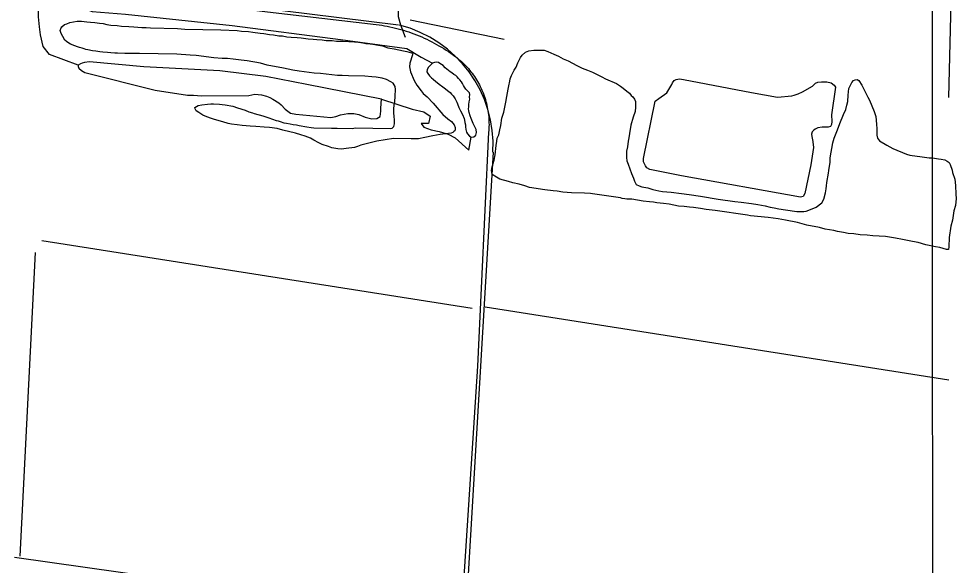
# Model space of a CAD drawing. Extents: x 3279314 to 3317160, y 734079 to 759431.
# Drawn here: x 3289732 to 3291368, y 742973 to 743926 of the extents above; entities that cross this region are included whole.
import ezdxf

# ---------------------------------------------------------------- set-up
doc = ezdxf.new("R2010")
doc.units = 0
for name, color, linetype in [('V-GRID-MAJR', 7, 'Continuous'), ('V-ROAD-CNTR', 7, 'Continuous'), ('V-SITE-VEGE', 7, 'Continuous'), ('V-TOPO-SHOR', 7, 'Continuous')]:
    doc.layers.add(name, color=color, linetype=linetype)

msp = doc.modelspace()

# ---------------------------------------------------------------- linework, layer by layer
at = {"layer": 'V-GRID-MAJR'}
msp.add_spline([(3291328, 739459.9), (3291326.2, 745519.1), (3291324.4, 751580.9), (3291322.7, 757642.8), (3291322.7, 757645.4)], degree=3, dxfattribs=at)
at = {"layer": 'V-ROAD-CNTR'}
for points in [[(3290407.2, 743893.5), (3290398.9, 743914.8), (3290395.2, 743929.9), (3290394.7, 743945), (3290396.9, 743959.2), (3290400.8, 743976.2), (3290408.3, 743998.3), (3290426, 744032.9), (3290441.9, 744056), (3290463.4, 744084.6), (3290474.1, 744102.3), (3290485.2, 744128.2), (3290518.7, 744260.5)], [(3291355.2, 743789), (3291359.7, 743979.4), (3291367.8, 744093.5)], [(3289784, 743998.1), (3289912.1, 743970.3), (3290166.3, 743938.3), (3290356.2, 743916.4)], [(3289784, 743998.1), (3289912.1, 743970.3), (3290166.3, 743938.3), (3290356.2, 743916.4)], [(3290394.9, 743915.1), (3289835.1, 743984.6)], [(3290356.2, 743916.4), (3290361, 743915.8), (3290365.8, 743915), (3290370.6, 743914.2), (3290375.3, 743913.3), (3290380.1, 743912.3), (3290384.8, 743911.2), (3290389.5, 743910.1), (3290394.2, 743908.9), (3290398.9, 743907.6), (3290403.5, 743906.2), (3290408.2, 743904.8), (3290412.8, 743903.2), (3290417.3, 743901.6), (3290421.9, 743900), (3290426.4, 743898.2), (3290430.9, 743896.4), (3290435.4, 743894.5), (3290439.8, 743892.5), (3290444.2, 743890.5), (3290448.6, 743888.4), (3290452.9, 743886.2), (3290457.2, 743883.9), (3290461.4, 743881.6), (3290465.6, 743879.2), (3290469.8, 743876.7), (3290473.9, 743874.2), (3290478, 743871.6), (3290482.1, 743868.9), (3290486.1, 743866.2), (3290488.8, 743864.2)], [(3290356.2, 743916.4), (3290361, 743915.8), (3290365.8, 743915), (3290370.6, 743914.2), (3290375.3, 743913.3), (3290380.1, 743912.3), (3290384.8, 743911.2), (3290389.5, 743910.1), (3290394.2, 743908.9), (3290398.9, 743907.6), (3290403.5, 743906.2), (3290408.2, 743904.8), (3290412.8, 743903.2), (3290417.3, 743901.6), (3290421.9, 743900), (3290426.4, 743898.2), (3290430.9, 743896.4), (3290435.4, 743894.5), (3290439.8, 743892.5), (3290444.2, 743890.5), (3290448.6, 743888.4), (3290452.9, 743886.2), (3290457.2, 743883.9), (3290461.4, 743881.6), (3290465.6, 743879.2), (3290469.8, 743876.7), (3290473.9, 743874.2), (3290478, 743871.6), (3290482.1, 743868.9), (3290486.1, 743866.2), (3290488.8, 743864.2)], [(3290488.8, 743864.2), (3290491.6, 743862.3), (3290494.4, 743860.2), (3290497.1, 743858.1), (3290499.7, 743856), (3290502.4, 743853.7), (3290504.9, 743851.4), (3290507.4, 743849.1), (3290509.9, 743846.7), (3290512.3, 743844.2), (3290514.6, 743841.7), (3290516.9, 743839.2), (3290519.1, 743836.5), (3290521.3, 743833.9), (3290523.4, 743831.1), (3290525.4, 743828.4), (3290527.3, 743825.5), (3290529.2, 743822.7), (3290531.1, 743819.8), (3290532.8, 743816.8), (3290534.5, 743813.8), (3290536.2, 743810.8), (3290537.7, 743807.8), (3290539.2, 743804.7), (3290540.6, 743801.5), (3290541.9, 743798.4), (3290543.2, 743795.2), (3290544.4, 743791.9), (3290545.5, 743788.7), (3290546.5, 743785.4), (3290547.5, 743782.1), (3290548.4, 743778.8), (3290549.2, 743775.5), (3290549.9, 743772.1), (3290550.5, 743768.7), (3290551.1, 743765.4), (3290551.6, 743762), (3290552, 743758.5), (3290552.3, 743755.1), (3290552.6, 743751.7), (3290552.8, 743748.3), (3290552.8, 743744.8), (3290552.9, 743741.4), (3290552.8, 743738), (3290552.6, 743734.5), (3290552.4, 743731.1), (3290552.2, 743728.3)], [(3290488.8, 743864.2), (3290491.6, 743862.3), (3290494.4, 743860.2), (3290497.1, 743858.1), (3290499.7, 743856), (3290502.4, 743853.7), (3290504.9, 743851.4), (3290507.4, 743849.1), (3290509.9, 743846.7), (3290512.3, 743844.2), (3290514.6, 743841.7), (3290516.9, 743839.2), (3290519.1, 743836.5), (3290521.3, 743833.9), (3290523.4, 743831.1), (3290525.4, 743828.4), (3290527.3, 743825.5), (3290529.2, 743822.7), (3290531.1, 743819.8), (3290532.8, 743816.8), (3290534.5, 743813.8), (3290536.2, 743810.8), (3290537.7, 743807.8), (3290539.2, 743804.7), (3290540.6, 743801.5), (3290541.9, 743798.4), (3290543.2, 743795.2), (3290544.4, 743791.9), (3290545.5, 743788.7), (3290546.5, 743785.4), (3290547.5, 743782.1), (3290548.4, 743778.8), (3290549.2, 743775.5), (3290549.9, 743772.1), (3290550.5, 743768.7), (3290551.1, 743765.4), (3290551.6, 743762), (3290552, 743758.5), (3290552.3, 743755.1), (3290552.6, 743751.7), (3290552.8, 743748.3), (3290552.8, 743744.8), (3290552.9, 743741.4), (3290552.8, 743738), (3290552.6, 743734.5), (3290552.4, 743731.1), (3290552.2, 743728.3)], [(3290552.2, 743728.3), (3290532.8, 743319.8), (3290500, 742817.7), (3290480.8, 742467.8)], [(3290552.2, 743728.3), (3290532.8, 743319.8), (3290500, 742817.7), (3290480.8, 742467.8)], [(3290497.2, 742622.2), (3290560.6, 743693.2)]]:
    msp.add_lwpolyline(points, dxfattribs=at)
msp.add_arc((3290343.9, 743705.4), 216.2, 356.7575, 75.8948, dxfattribs=at)
at = {"layer": 'V-SITE-VEGE'}
for points in [[(3290247.4, 743735.7), (3290278.1, 743735.2), (3290288.1, 743735.5), (3290314.1, 743735), (3290320.2, 743735.8), (3290380.3, 743734.8), (3290384.1, 743735.2), (3290387, 743738.4), (3290388, 743742.7), (3290388.1, 743749.7), (3290387.3, 743755.4), (3290386.9, 743762.1), (3290387, 743768.2), (3290387.6, 743775.8), (3290388.7, 743781.4), (3290389.3, 743791.3), (3290389.6, 743802.7), (3290389.2, 743807.9), (3290385.5, 743813.6), (3290381.8, 743816.1), (3290373.8, 743820.5), (3290366.3, 743822.5), (3290355.9, 743824.1), (3290348.3, 743824.7), (3290336.5, 743825.9), (3290307.7, 743826.4), (3290296.8, 743827.1), (3290288.3, 743827.2), (3290259, 743830.6), (3290247.7, 743831.3), (3290221.7, 743834.6), (3290210.4, 743836.7), (3290194.4, 743839.8), (3290166.1, 743845.5), (3290154.4, 743848.6), (3290130.8, 743852.8), (3290120.4, 743853.9), (3290106.3, 743856), (3290096.8, 743856.7), (3290087.4, 743856.9), (3290072.7, 743858.1), (3290042, 743861.9), (3290031.6, 743862.6), (3290008, 743864.4), (3289943.2, 743865.6), (3289929.1, 743865.4), (3289917.7, 743865.6), (3289905, 743866.3), (3289899.8, 743866.4), (3289893.1, 743867), (3289887.5, 743867.1), (3289879, 743868.2), (3289873.8, 743868.7), (3289867.2, 743869.8), (3289861, 743870.4), (3289853, 743872), (3289849.7, 743872.5), (3289846.4, 743874), (3289843.1, 743875), (3289838.4, 743876), (3289835.2, 743877.5), (3289830.5, 743879), (3289822.9, 743882), (3289819.7, 743883.4), (3289815.9, 743886.8), (3289813.1, 743888.8), (3289809.5, 743895.4), (3289806.2, 743900.7), (3289804.9, 743905.5), (3289806.4, 743910.2), (3289807.4, 743912), (3289812.2, 743916.2), (3289816.5, 743917.5), (3289821.7, 743919.8), (3289834.5, 743921.9), (3289842.1, 743921.8), (3289851.1, 743920.7), (3289857.7, 743920.6), (3289865.2, 743920), (3289873.3, 743918.4), (3289879.9, 743917.8), (3289886, 743916.3), (3289893.1, 743915.2), (3289904.4, 743914.5), (3289912, 743913.5), (3289924.7, 743912.8), (3289933.2, 743912.1), (3289946.9, 743910.9), (3289954.9, 743910.8), (3289962.5, 743910.2), (3290009.3, 743909.3), (3290022.1, 743908.2), (3290084.9, 743907), (3290113.3, 743905.6), (3290121.3, 743904.5), (3290133.1, 743903.8), (3290140.7, 743902.7), (3290153.9, 743901.1), (3290160, 743900.5), (3290169.9, 743898.9), (3290177, 743898.3)], [(3290177, 743898.3), (3290186.4, 743896.7), (3290192.6, 743896.6), (3290200.1, 743895), (3290207.7, 743894.4), (3290218.1, 743893.3), (3290225.2, 743892.7), (3290237.4, 743891), (3290245.9, 743890.9), (3290252.6, 743890.3), (3290262, 743889.2), (3290268.6, 743888.6), (3290279.5, 743888.4), (3290286.6, 743887.3), (3290297.9, 743887.1), (3290318.2, 743885.8), (3290321.5, 743885.7), (3290332.8, 743884.1), (3290338, 743883.1), (3290345.6, 743882.5)], [(3290345.6, 743882.5), (3290350.3, 743881.9), (3290360.2, 743880.3), (3290367.3, 743878.8), (3290376.2, 743875.8), (3290380, 743875.2), (3290387.5, 743873.7), (3290403.5, 743870.1), (3290409.7, 743869), (3290417.7, 743867), (3290420, 743866.5), (3290419.5, 743863.2), (3290415, 743848.6), (3290414.4, 743842.4), (3290416.1, 743833.9), (3290422.5, 743818.7), (3290427.1, 743810.5), (3290434.4, 743800.5), (3290438.1, 743795.7), (3290444.7, 743789.9), (3290455.3, 743778.8), (3290472.5, 743759.1), (3290480.9, 743751.4), (3290487.4, 743747), (3290492, 743741.3), (3290493.8, 743736.5), (3290493.8, 743733.2), (3290493.3, 743730.8), (3290491.3, 743729.4), (3290489.9, 743728), (3290486.6, 743726.7), (3290467.6, 743724.2), (3290454.8, 743722.1), (3290441, 743719), (3290429.6, 743716.8), (3290423.5, 743716.9), (3290417.3, 743716.6), (3290386.1, 743717.1), (3290357.2, 743712.5), (3290329.2, 743705.4), (3290323.4, 743703.6), (3290318.2, 743701.8), (3290303.5, 743699.7), (3290295.5, 743698.9), (3290289.3, 743699), (3290278.5, 743701.1), (3290272.8, 743703.1), (3290262, 743706.6), (3290255.9, 743709.6), (3290247, 743714.4), (3290241.4, 743717.9), (3290232, 743721.3), (3290224.5, 743723.4), (3290215.5, 743726.4), (3290193.4, 743732), (3290183.1, 743735), (3290169.8, 743736.7), (3290160.9, 743737.3), (3290145.8, 743738), (3290136.3, 743739.1), (3290122.1, 743739.9), (3290113.6, 743741), (3290103.7, 743742.1), (3290097.6, 743743.6), (3290088.7, 743746.2), (3290074.1, 743750.7), (3290068.9, 743752.2), (3290060.5, 743755.2), (3290053.4, 743758.1), (3290046.9, 743762.5), (3290042.2, 743765.4), (3290040.4, 743768.8), (3290039.9, 743771.6), (3290045.2, 743774.8), (3290051.8, 743776.1), (3290061.8, 743777.4), (3290067.5, 743777.8), (3290072.2, 743777.7), (3290082.6, 743777), (3290087.3, 743776.9), (3290092.5, 743775.9), (3290106.2, 743773.7), (3290114.2, 743770.8), (3290127.4, 743766.7), (3290133.9, 743763.8), (3290140, 743761.8), (3290143.3, 743760.8), (3290158.4, 743756.7), (3290168.7, 743753.2), (3290181.4, 743748.7), (3290185.2, 743748.2), (3290188.5, 743746.7), (3290195.1, 743744.7), (3290199.3, 743744.2), (3290205.9, 743742.6), (3290211.1, 743741.6), (3290217.2, 743741), (3290221.9, 743740), (3290235.1, 743737.8), (3290242.7, 743736.3), (3290247.4, 743735.7)], [(3291129.2, 743561.9), (3291107.1, 743566), (3291091.1, 743570.6), (3291070.3, 743574.8), (3291057.6, 743576.9), (3291039.7, 743579.6), (3291009, 743582.5), (3291003.8, 743583.5), (3290947.6, 743591.6), (3290931.6, 743593.3), (3290921.7, 743594.9), (3290909.4, 743596.6), (3290902.8, 743597.2), (3290893.4, 743598.8), (3290883.5, 743599.4), (3290867, 743602.5), (3290857.1, 743604.1), (3290845.7, 743604.8), (3290839.6, 743605.9), (3290833, 743606.5), (3290821.7, 743608.1), (3290802.3, 743611.3), (3290793.3, 743611.4), (3290790, 743612), (3290785.3, 743612.5), (3290782, 743613.5), (3290733.4, 743621), (3290730.1, 743621.1), (3290719.7, 743621.7), (3290697, 743622.2), (3290681.9, 743623.8), (3290671.6, 743625.4), (3290665, 743626), (3290650.3, 743627.7), (3290623.4, 743631.5), (3290615.4, 743634.5), (3290605.6, 743637.5), (3290594.7, 743640.1), (3290586.7, 743642.1), (3290571.7, 743646.6), (3290566.1, 743649.6), (3290558.1, 743654.5), (3290557.3, 743661.6), (3290558.3, 743667.7), (3290561.9, 743679.5), (3290563.5, 743688.9), (3290565.2, 743704.9), (3290566.7, 743712.5), (3290567.3, 743717.7), (3290569.8, 743723.8), (3290571.8, 743732.2), (3290573.4, 743739.8), (3290575.5, 743753), (3290578.5, 743763.3), (3290582.1, 743780.8), (3290583.7, 743790.7), (3290586.3, 743803.4), (3290587.4, 743809.1), (3290589.4, 743817.1), (3290590, 743821.3), (3290592, 743827.4), (3290596.9, 743836.8), (3290600.3, 743841.5), (3290603.2, 743849.5), (3290608.1, 743858.8), (3290611, 743862.6), (3290616.8, 743867.7), (3290622.5, 743870.4), (3290631.1, 743871.7), (3290649, 743871.3), (3290655.6, 743869.3), (3290665.9, 743864.4), (3290673.9, 743860.9), (3290682.4, 743856.5), (3290690.8, 743852.6), (3290706.3, 743844.8), (3290715.6, 743840.3), (3290724.6, 743836.4), (3290733.5, 743832.9), (3290741.4, 743829), (3290749.9, 743825.1), (3290756, 743821.6), (3290775.2, 743813.2), (3290782.2, 743808.4), (3290786.9, 743805), (3290793.4, 743799.7), (3290798.1, 743796.3), (3290800.9, 743792.4), (3290803.7, 743790), (3290806.9, 743785.7), (3290808.7, 743781.9), (3290808.5, 743772), (3290807.9, 743764.4), (3290804.4, 743754.5), (3290800.4, 743740.4), (3290797.8, 743725.8), (3290796.7, 743718.7), (3290795.6, 743712.6), (3290794.5, 743702.7), (3290793, 743695.2), (3290792.8, 743684.3)], [(3290870.7, 743623.8), (3290888.6, 743621.1), (3290902.3, 743619.4), (3290921.6, 743616.7), (3290952.7, 743611.4), (3290982, 743607.6), (3290992.8, 743605.9), (3291010.8, 743603.7), (3291021.6, 743602.1), (3291034.8, 743600), (3291043.3, 743597.5), (3291050.4, 743596.4), (3291058.4, 743594.8), (3291070.2, 743592.7), (3291090, 743590), (3291102.3, 743589.8), (3291106.1, 743590.7), (3291116.5, 743594.3), (3291123.7, 743597.4), (3291133.3, 743605.3), (3291137.2, 743611.4), (3291139.8, 743622.2), (3291141.3, 743629.3), (3291141.4, 743634.5), (3291142, 743640.6), (3291145.1, 743656.6), (3291145.7, 743661.4), (3291147.8, 743676), (3291148, 743683.6), (3291149.6, 743693.5), (3291151.1, 743699.6), (3291152.7, 743709.5), (3291155.2, 743718), (3291161.1, 743732.5), (3291165.1, 743743.3), (3291171.5, 743759.3), (3291175.5, 743767.7), (3291177, 743775.3), (3291178.6, 743781.9), (3291179.3, 743793.2), (3291180.9, 743804.5), (3291185.8, 743815.3), (3291188.7, 743818.6), (3291191.6, 743819.9), (3291194.9, 743820.3), (3291198.2, 743818.4), (3291203.2, 743810.3), (3291213.7, 743789.7), (3291216.9, 743784), (3291225.1, 743764.5), (3291227.8, 743755.4), (3291228.9, 743742.2), (3291229.3, 743734.1), (3291229.5, 743723.2), (3291230.9, 743718), (3291234.1, 743713.2), (3291246.7, 743705.9), (3291257.5, 743700), (3291281.4, 743689.7), (3291287.1, 743688.1), (3291308.8, 743685.4), (3291320.6, 743683.8), (3291326.7, 743683.6), (3291337.1, 743682), (3291341.8, 743681.5), (3291348, 743680), (3291352.2, 743677.5), (3291355.9, 743675.6), (3291357.3, 743672.2), (3291360.9, 743662.2), (3291361.7, 743657.9), (3291365.3, 743646.5), (3291366.5, 743635.2), (3291367.2, 743620), (3291368, 743612.4), (3291366.9, 743600.6), (3291363.9, 743591.2), (3291361.7, 743574.7), (3291358.6, 743564.4), (3291355.4, 743544.5), (3291355.2, 743528), (3291354.6, 743523.3), (3291351.3, 743523.3), (3291339.1, 743527.3), (3291332, 743528.4), (3291315, 743532), (3291301.8, 743535.6), (3291291.9, 743537.7), (3291274.5, 743540.8), (3291261.8, 743543.4), (3291244.8, 743546.1), (3291222.6, 743547.4), (3291212.7, 743548.5), (3291200.4, 743549.2), (3291189.1, 743550.9), (3291179.6, 743551.5), (3291171.1, 743553.1), (3291160.8, 743555.1), (3291154.2, 743556.7), (3291139.6, 743559.3), (3291129.2, 743561.9)], [(3290792.8, 743684.3), (3290793.6, 743678.6), (3290795.4, 743672.4), (3290801.2, 743656.2), (3290804.9, 743648.1), (3290806.7, 743642.9), (3290809.4, 743637.2), (3290814.6, 743634.7), (3290819.3, 743633.2), (3290830.1, 743631.1), (3290838.6, 743628.1), (3290849.4, 743626), (3290855.5, 743625), (3290870.7, 743623.8)]]:
    msp.add_lwpolyline(points, dxfattribs=at)
at = {"layer": 'V-TOPO-SHOR'}
for p, q in [((3290415.4, 743924.6), (3290579.5, 743890.7)), ((3290523.2, 743420.7), (3289773, 743538.6)), ((3289761.1, 743518.6), (3289734.4, 742988.1)), ((3290546, 743423.6), (3291355.2, 743296.3)), ((3289724.9, 742986.5), (3290493.9, 742878.6))]:
    msp.add_line(p, q, dxfattribs=at)
for points in [[(3289836.3, 743845.2), (3289786, 743863.8), (3289775, 743877.8), (3289770.3, 743898.1), (3289768.7, 743912.2), (3289767.1, 743929.4), (3289767.1, 743943.4), (3289770.1, 743962.2), (3289774.8, 743970), (3289799.8, 743965.4), (3289829.5, 743951.4), (3289860.8, 743939), (3289918.6, 743934.4), (3290104.6, 743914.5), (3290293.6, 743890), (3290409.3, 743874.6), (3290434.3, 743859.1), (3290454.1, 743848.5)], [(3290365.1, 743785.7), (3290234.8, 743811.5), (3290163.3, 743825.5), (3290083.4, 743835.5), (3289950.7, 743842.6), (3289856.1, 743851.1), (3289847.2, 743850.1), (3289843.2, 743848.7), (3289840.3, 743847.8), (3289836.3, 743845.2), (3289835.9, 743842.9), (3289837.3, 743839.9), (3289842, 743835.8), (3289848, 743832.7), (3289970.2, 743801.7), (3290026.7, 743793.1), (3290037.3, 743792.8), (3290051.2, 743791.6), (3290133.8, 743792.4), (3290144.6, 743794.4), (3290155.9, 743793.3), (3290164.4, 743791.4), (3290170.6, 743788.9), (3290175.9, 743786.1), (3290186.3, 743779.5), (3290190.2, 743775.8), (3290197.1, 743768.5), (3290206.8, 743761.7), (3290215.9, 743759.5), (3290276.7, 743753.8), (3290285.6, 743755.9), (3290293.8, 743758.6), (3290306.6, 743761.1), (3290316.8, 743760.9), (3290325.8, 743759), (3290337.1, 743754.8), (3290348.2, 743751.8), (3290357.3, 743752.4), (3290362.7, 743755.7), (3290364.3, 743764.7), (3290364.3, 743770.4), (3290365.1, 743785.7)], [(3290512.4, 743803.6), (3290510.1, 743807), (3290508.4, 743810), (3290506.9, 743813.2), (3290504.7, 743816), (3290502, 743819.4), (3290499.5, 743822), (3290497.2, 743825), (3290494.9, 743827.2), (3290491.4, 743829.2), (3290488.1, 743831.9), (3290485.3, 743833.9), (3290482.2, 743835.9), (3290479.1, 743838.3), (3290476.6, 743840.8), (3290473.1, 743844.4), (3290470.2, 743846.6), (3290467.3, 743848.4), (3290464.5, 743850), (3290461.6, 743850.7), (3290457.8, 743850.2), (3290454.1, 743848.5), (3290450.6, 743845), (3290447.4, 743841.9), (3290445, 743837.8), (3290444.5, 743833.8), (3290446, 743830.5), (3290449.3, 743826.5), (3290452.8, 743823.4), (3290455.7, 743820.8), (3290460.2, 743817), (3290462.5, 743815), (3290466, 743812), (3290472.1, 743807.5), (3290474.6, 743805.7), (3290477.1, 743803.9), (3290480.4, 743801.3), (3290484.9, 743797.4), (3290487.6, 743794.6), (3290490.3, 743791.6), (3290493.6, 743786.8), (3290496.6, 743780.5), (3290497.9, 743777.7), (3290500.4, 743771.3), (3290503.2, 743765.4), (3290506.5, 743759.2), (3290509.5, 743752.2), (3290510, 743749.3), (3290510.9, 743745.1), (3290511.7, 743741.1), (3290511.6, 743737.8), (3290512.3, 743733.1), (3290513.8, 743728.3), (3290515.3, 743725.5), (3290518.8, 743721.1), (3290521.7, 743719.9), (3290526.3, 743720.4), (3290529.7, 743723.3), (3290531.3, 743727.8), (3290530.2, 743733.1), (3290527.4, 743738.9), (3290525.3, 743743.3), (3290522.7, 743749.2), (3290521.5, 743752.4), (3290519.8, 743756.8), (3290518.2, 743762.5), (3290517.4, 743765.5), (3290516.9, 743769.2), (3290517.6, 743772.6), (3290517.8, 743776.7), (3290518.5, 743781), (3290519.2, 743786.2), (3290519, 743789.3), (3290519.3, 743793.8), (3290518.8, 743796.8), (3290512.4, 743803.6)], [(3291103.8, 743621.5), (3291100.7, 743616.2), (3291096.1, 743614.8), (3290888.8, 743652.4), (3290833.4, 743663), (3290828.3, 743666.3), (3290825.7, 743669.6), (3290822.6, 743676.7), (3290822.3, 743682.2), (3290842.9, 743782.7), (3290849.4, 743787.1), (3290863.2, 743797.1), (3290871.8, 743811.8), (3290872.8, 743814.3), (3290875.7, 743818.6), (3290879.3, 743820.4), (3290885.2, 743821.4), (3290892, 743820.2), (3291010.6, 743797.6), (3291056.1, 743789.6), (3291081.1, 743791.6), (3291085.3, 743792.9), (3291092.5, 743795.4), (3291099.8, 743799), (3291117.2, 743808.8), (3291122.6, 743813.6), (3291126.8, 743815.8), (3291132.8, 743816.4), (3291142.3, 743816.1), (3291150, 743814.2), (3291155.1, 743810.5), (3291157.3, 743806.9), (3291150.5, 743758.8), (3291150.9, 743747.2), (3291150.6, 743741.6), (3291148.5, 743738.4), (3291144.5, 743737.3), (3291139.6, 743737), (3291134.3, 743737.1), (3291126.7, 743735.9), (3291121.7, 743733.6), (3291118.8, 743731.5), (3291116.9, 743728.9), (3291115.7, 743724.6), (3291116.9, 743717.4), (3291117.4, 743716.4), (3291118.9, 743701.6), (3291114.2, 743671.2), (3291103.8, 743621.5)], [(3290365.1, 743785.7), (3290418.9, 743768.4), (3290439.2, 743763.8), (3290450.2, 743756), (3290447.1, 743743.5), (3290440.8, 743743.5), (3290434.6, 743743.5), (3290439.3, 743737.2), (3290451.8, 743732.6), (3290465.9, 743729.5), (3290481.5, 743724.8), (3290494, 743718.6), (3290517.5, 743696.8), (3290521.7, 743719.9)]]:
    msp.add_lwpolyline(points, dxfattribs=at)

doc.saveas('drawing.dxf')
